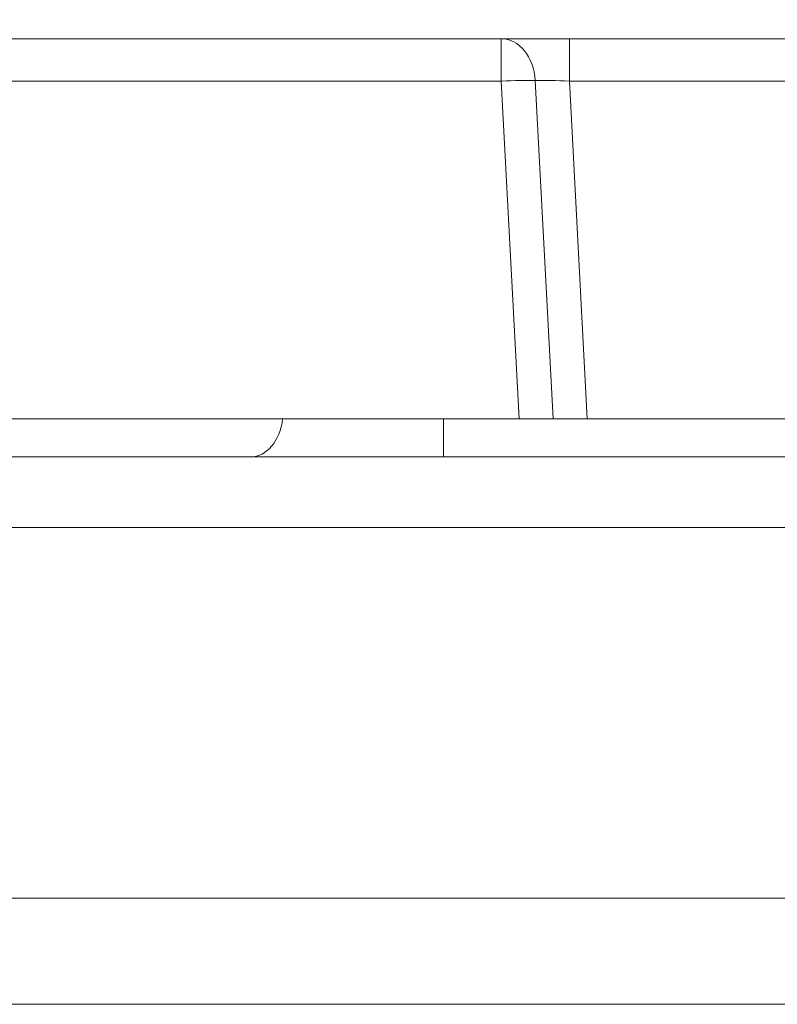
# Model space of a CAD drawing. Header units: millimetres. Extents: x -10 to 594, y 0 to 420.
# Tile 616 of 656: x 471.49 to 476.47, y 140.99 to 147.46. Entities that reach past the tile are written whole.
import ezdxf

# ---------------------------------------------------------------- set-up
doc = ezdxf.new("R2010")
doc.units = ezdxf.units.MM
doc.layers.add('1', color=7, linetype='Continuous', true_color=0xffffff)
doc.styles.add('Calibri', font='txt')
doc.dimstyles.get("Standard").update_dxf_attribs({"dimtxt": 0.18, "dimasz": 0.18, "dimexe": 0.18, "dimexo": 0.0625, "dimgap": 0.09, "dimtad": 0, "dimtih": 1, "dimtoh": 1, "dimdec": 4, "dimzin": 0, "dimdsep": 46, "dimtxsty": 'Standard', "dimcen": 0.09, "dimadec": 0, "dimazin": 0, "dimtfac": 1, "dimtdec": 4, "dimtofl": 0, "dimtmove": 0, "dimatfit": 3, "dimfxl": 0, "dimtolj": 1, "dimtzin": 0, "dimarcsym": 0})

# ---------------------------------------------------------------- blocks, each defined once
blk = doc.blocks.new('_U14')
at = {"layer": '1', "color": 18, "lineweight": 13}
for p, q in [((426.9166, 131.3436), (426.9166, 193.6581)), ((499.0131, 131.3436), (499.0131, 193.6581)), ((426.9166, 191.6581), (456.7384, 191.6581)), ((499.0131, 191.6581), (469.1913, 191.6581))]:
    blk.add_line(p, q, dxfattribs=at)
at = {"layer": '1', "color": 18}
for points in [[(426.9166, 191.6581), (430.4166, 192.5959), (430.4166, 190.7203)], [(499.0131, 191.6581), (495.5131, 190.7203), (495.5131, 192.5959)]]:
    blk.add_solid(points, dxfattribs=at)
at = {"layer": '1', "color": 18, "linetype": 'Continuous', "lineweight": 13, "char_height": 3.5, "attachment_point": 7, "line_spacing_factor": 1.399613, "style": 'Calibri'}
for s, insert in [('\\fCalibri|b0|i0;\\W1.0000;1.44', (458.4239, 188.6745)), ('\\fCalibri|b0|i0;\\W1.0000;DEFLATED TUBE WIDTH', (436.9404, 181.6648))]:
    blk.add_mtext(s, dxfattribs=dict(at, insert=insert))

msp = doc.modelspace()

# ---------------------------------------------------------------- linework, layer by layer
at = {"layer": '1', "color": 155, "linetype": 'Continuous', "lineweight": 18}
for p, q in [((481.4488, 147.3398), (465.5834, 147.3398)), ((481.4488, 147.3398), (465.5834, 147.3398)), ((467.4999, 144.8398), (474.7716, 144.8398)), ((474.9951, 144.8398), (474.7716, 144.8398)), ((474.9951, 144.8398), (475.2187, 144.8398)), ((478.511, 144.8398), (475.2187, 144.8398)), ((466.4331, 144.5898), (478.936, 144.5898))]:
    msp.add_line(p, q, dxfattribs=at)
at = {"layer": '1', "color": 155, "linetype": 'Continuous', "lineweight": 13}
for p, q in [((474.6549, 147.0607), (474.6549, 147.3398)), ((475.102, 147.3398), (475.102, 147.0607)), ((474.6549, 147.0607), (467.6552, 147.0607)), ((474.7716, 144.8398), (474.6549, 147.0607)), ((474.8782, 147.0654), (474.9951, 144.8398)), ((478.6277, 147.0607), (475.102, 147.0607)), ((475.102, 147.0607), (475.2187, 144.8398)), ((474.2737, 144.5898), (474.2737, 144.8398)), ((478.936, 144.1247), (466.4331, 144.1247)), ((466.584, 141.6875), (478.7656, 141.6875))]:
    msp.add_line(p, q, dxfattribs=at)
for centre, major_axis, ratio, start_param, end_param in [((474.6549, 147.0398), (0, 0.3), 0.747065, 4.797911, 6.283185), ((474.6549, 147.0398), (-0.2996, -0.0157), 0.069661, 3.867661, 4.708729), ((475.1042, 147.0398), (-0.3012, 0.0159), 0.068897, 4.723323, 5.564391), ((473.0082, 144.8898), (0, 0.3), 0.707107, 3.141593, 4.54494)]:
    msp.add_ellipse(centre, major_axis=major_axis, ratio=ratio, start_param=start_param, end_param=end_param, dxfattribs=at)
at = {"layer": '1', "color": 155, "linetype": 'Continuous', "lineweight": 18}
msp.add_open_spline([(470.4649, 140.9898), (470.9456, 140.9898), (471.4253, 140.9898), (472.383, 140.9898), (472.8609, 140.9898), (473.8147, 140.9898), (474.2907, 140.9898), (475.2409, 140.9898), (475.715, 140.9898), (476.6614, 140.9898), (477.1336, 140.9898), (478.0763, 140.9898), (478.5467, 140.9898), (479.4856, 140.9898), (479.9541, 140.9898), (480.8892, 140.9898), (481.3558, 140.9898), (481.8215, 140.9898)], degree=3, knots=[0, 0, 0, 0, 0.125, 0.125, 0.25, 0.25, 0.375, 0.375, 0.5, 0.5, 0.625, 0.625, 0.75, 0.75, 0.875, 0.875, 1, 1, 1, 1], dxfattribs=at)

# ---------------------------------------------------------------- dimensions: what is measured, and where the dimension line sits
at = {"layer": '1', "color": 18, "linetype": 'Continuous', "lineweight": 13}
dim = msp.add_linear_dim(base=(426.9166, 191.6581), p1=(499.0131, 131.3436), p2=(426.9166, 131.3436), text=' <> \\P\\fCalibri|b0|i0;\\C18;{\\H1.00x;\\fCalibri|b0|i0;DEFLATED TUBE WIDTH\\fCalibri|b0|i0;}\\C18;', dimstyle='Standard', override={"dimtxt": 3.5, "dimasz": 3.5, "dimexe": 2, "dimexo": 0, "dimgap": 1.5, "dimtih": 0, "dimtoh": 0, "dimdec": 2, "dimlfac": 0.02, "dimdsep": 46, "dimlunit": 2, "dimtxsty": 'Calibri', "dimsah": 1, "dimse1": 0, "dimse2": 0, "dimsd1": 0, "dimsd2": 0, "dimclrd": 18, "dimclre": 18, "dimclrt": 18, "dimtol": 0, "dimtm": -0.1, "dimtfac": 1, "dimtdec": 2, "dimtofl": 1, "dimtmove": 0, "dimlwd": 13, "dimlwe": 13}, dxfattribs=at)
dim.commit()
dim.dimension.update_dxf_attribs({"geometry": '_U14', "text_midpoint": (462.9649, 191.6581), "dimtype": 160})

doc.saveas('drawing.dxf')
